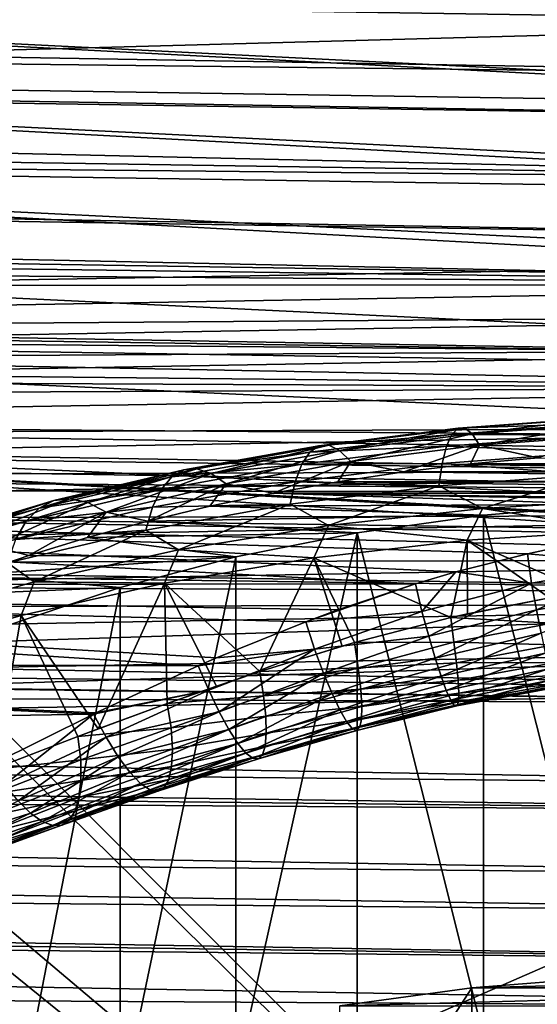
# Model space of a CAD drawing. Header units: metres. Extents: x -109 to 109, y -78 to 121.
# Tile 1025 of 1056: x 69.77 to 74.58, y -2.52 to 6.64. Entities that reach past the tile are written whole.
import ezdxf

# ---------------------------------------------------------------- set-up
doc = ezdxf.new("R2010")
doc.units = ezdxf.units.M
doc.layers.add('solid_508554_SW0001', color=7, linetype='CONTINUOUS')

msp = doc.modelspace()

# ---------------------------------------------------------------- linework, layer by layer
at = {"layer": 'solid_508554_SW0001'}
for points in [[(69.888519, 9.38658, -13.053546), (69.189857, 9.777485, -12.37648), (66.721992, 4.167117, -22.093922)], [(69.888519, 9.38658, -13.053546), (66.721992, 4.167117, -22.093922), (80.493736, 4.40758, -21.677427)], [(70.670319, 9.037246, -13.658611), (69.888519, 9.38658, -13.053546), (80.493736, 4.40758, -21.677427)], [(71.525436, 8.733872, -14.184069), (70.670319, 9.037246, -13.658611), (80.493736, 4.40758, -21.677427)], [(72.443108, 8.480276, -14.623311), (71.525436, 8.733872, -14.184069), (80.493736, 4.40758, -21.677427)], [(73.411812, 8.279646, -14.970813), (72.443108, 8.480276, -14.623311), (80.493736, 4.40758, -21.677427)], [(74.419365, 8.134506, -15.222201), (73.411812, 8.279646, -14.970813), (80.493736, 4.40758, -21.677427)], [(75.453094, 8.046684, -15.374314), (74.419365, 8.134506, -15.222201), (80.493736, 4.40758, -21.677427)], [(63.469975, 6.192746, -30.122536), (64.826683, 7.808982, -30.91048), (80.387276, 6.654893, -29.697725)], [(80.856529, 6.612673, 19.503023), (59.815197, 7.656569, 19.743179), (80.858788, 7.327746, 19.173641)], [(80.856529, 6.612673, 19.503023), (80.856415, 6.590979, 19.511511), (59.815197, 7.656569, 19.743179)], [(59.830196, 6.914931, 20.082365), (59.815197, 7.656569, 19.743179), (80.856415, 6.590979, 19.511511)], [(6.763608, 7.378486, 24.960306), (80.942551, 6.099385, 22.97781), (80.94873, 6.774532, 22.816147)], [(6.763608, 7.378486, 24.960306), (7.627764, 6.957722, 25.016071), (80.942551, 6.099385, 22.97781)], [(7.627764, 6.957722, 25.016071), (80.938202, 5.692484, 23.051933), (80.942551, 6.099385, 22.97781)], [(7.627764, 6.957722, 25.016071), (7.90768, 6.819988, 25.030664), (80.938202, 5.692484, 23.051933)], [(59.830196, 6.914931, 20.082365), (80.851486, 5.863823, 19.749088), (80.851059, 5.813291, 19.762346)], [(59.843586, 6.138158, 20.331779), (59.830196, 6.914931, 20.082365), (80.851059, 5.813291, 19.762346)], [(59.830196, 6.914931, 20.082365), (80.856415, 6.590979, 19.511511), (80.851486, 5.863823, 19.749088)], [(7.90768, 6.819988, 25.030664), (80.931564, 5.140692, 23.12529), (80.938202, 5.692484, 23.051933)], [(7.90768, 6.819988, 25.030664), (9.032763, 6.259046, 25.071741), (80.931564, 5.140692, 23.12529)], [(63.469975, 6.192746, -30.122536), (80.387276, 6.654893, -29.697725), (81.14859, -11.530108, -20.201883)], [(9.032763, 6.259046, 25.071741), (9.857052, 5.840906, 25.083393), (80.931564, 5.140692, 23.12529)], [(63.329746, 6.03775, -30.047371), (63.469975, 6.192746, -30.122536), (81.14859, -11.530108, -20.201883)], [(59.843586, 6.138158, 20.331779), (80.843727, 5.091514, 19.908218), (80.842781, 5.011524, 19.919506)], [(59.855221, 5.337377, 20.487808), (59.843586, 6.138158, 20.331779), (80.842781, 5.011524, 19.919506)], [(59.843586, 6.138158, 20.331779), (80.851059, 5.813291, 19.762346), (80.843727, 5.091514, 19.908218)], [(61.996216, 4.658984, -29.382126), (63.329746, 6.03775, -30.047371), (81.14859, -11.530108, -20.201883)], [(9.857052, 5.840906, 25.083393), (80.924133, 4.591235, 23.167868), (80.931564, 5.140692, 23.12529)], [(9.857052, 5.840906, 25.083393), (10.148746, 5.691421, 25.083662), (80.924133, 4.591235, 23.167868)], [(10.148746, 5.691421, 25.083662), (80.917915, 4.172284, 23.180151), (80.924133, 4.591235, 23.167868)], [(10.148746, 5.691421, 25.083662), (11.266255, 5.112192, 25.065367), (80.917915, 4.172284, 23.180151)], [(59.855221, 5.337377, 20.487808), (80.833351, 4.306269, 19.978212), (80.831711, 4.196939, 19.980818)], [(59.86491, 4.52383, 20.548288), (59.855221, 5.337377, 20.487808), (80.831711, 4.196939, 19.980818)], [(59.855221, 5.337377, 20.487808), (80.842781, 5.011524, 19.919506), (80.833351, 4.306269, 19.978212)], [(11.266255, 5.112192, 25.065367), (12.05984, 4.694033, 25.03307), (80.917915, 4.172284, 23.180151)], [(12.05984, 4.694033, 25.03307), (80.906685, 3.483892, 23.162571), (80.917915, 4.172284, 23.180151)], [(12.05984, 4.694033, 25.03307), (12.395479, 4.515645, 25.014395), (80.906685, 3.483892, 23.162571)], [(61.628754, 4.306551, -29.213125), (61.996216, 4.658984, -29.382126), (81.14859, -11.530108, -20.201883)], [(12.395479, 4.515645, 25.014395), (80.901741, 3.202991, 23.141869), (80.906685, 3.483892, 23.162571)], [(12.395479, 4.515645, 25.014395), (13.521557, 3.909743, 24.928942), (80.901741, 3.202991, 23.141869)], [(59.86491, 4.52383, 20.548288), (80.831711, 4.196939, 19.980818), (80.820488, 3.517903, 19.958172)], [(59.872551, 3.709154, 20.512436), (59.86491, 4.52383, 20.548288), (80.820488, 3.517903, 19.958172)], [(80.508095, 4.177429, -22.019361), (80.493736, 4.40758, -21.677427), (66.721992, 4.167117, -22.093922)], [(60.411095, 3.212779, -28.691673), (61.628754, 4.306551, -29.213125), (81.14859, -11.530108, -20.201883)], [(52.964733, 3.694259, -22.855228), (80.508095, 4.177429, -22.019361), (66.721992, 4.167117, -22.093922)], [(52.964733, 3.694259, -22.855228), (80.522324, 3.899541, -22.329386), (80.508095, 4.177429, -22.019361)], [(13.521557, 3.909743, 24.928942), (14.23641, 3.519704, 24.855671), (80.901741, 3.202991, 23.141869)], [(52.964733, 3.694259, -22.855228), (52.978943, 3.416286, -23.164627), (80.522324, 3.899541, -22.329386)], [(52.978943, 3.416286, -23.164627), (80.535995, 3.581352, -22.597916), (80.522324, 3.899541, -22.329386)], [(59.872551, 3.709154, 20.512436), (80.818001, 3.380686, 19.945433), (80.805305, 2.736398, 19.84819)], [(59.877983, 2.905218, 20.380991), (59.872551, 3.709154, 20.512436), (80.805305, 2.736398, 19.84819)], [(59.872551, 3.709154, 20.512436), (80.820488, 3.517903, 19.958172), (80.818001, 3.380686, 19.945433)], [(52.978943, 3.416286, -23.164627), (52.992603, 3.098136, -23.432571), (80.535995, 3.581352, -22.597916)], [(52.992603, 3.098136, -23.432571), (80.548859, 3.228998, -22.819775), (80.535995, 3.581352, -22.597916)], [(14.23641, 3.519704, 24.855671), (80.886078, 2.383846, 23.036097), (80.901741, 3.202991, 23.141869)], [(14.23641, 3.519704, 24.855671), (14.626831, 3.304792, 24.809086), (80.886078, 2.383846, 23.036097)], [(14.626831, 3.304792, 24.809086), (80.883171, 2.241869, 23.01078), (80.886078, 2.383846, 23.036097)], [(14.626831, 3.304792, 24.809086), (15.691284, 2.712717, 24.657368), (80.883171, 2.241869, 23.01078)], [(52.992603, 3.098136, -23.432571), (53.005444, 2.745932, -23.653902), (80.548859, 3.228998, -22.819775)], [(53.005444, 2.745932, -23.653902), (80.560661, 2.849273, -22.990683), (80.548859, 3.228998, -22.819775)], [(59.783779, 2.689857, -28.444147), (60.411095, 3.212779, -28.691673), (81.14859, -11.530108, -20.201883)], [(73.8452, 2.838516, 13.77251), (75.166176, 2.93649, 13.942206), (73.908005, 2.840128, 13.406959)], [(75.137634, 2.882375, 14.308039), (75.166176, 2.93649, 13.942206), (73.8452, 2.838516, 13.77251)], [(75.166176, 2.93649, 13.942206), (75.197731, 2.935784, 13.572639), (73.908005, 2.840128, 13.406959)], [(73.908005, 2.840128, 13.406959), (75.197731, 2.935784, 13.572639), (73.975441, 2.787106, 13.046103)], [(75.197731, 2.935784, 13.572639), (75.231613, 2.880274, 13.207474), (73.975441, 2.787106, 13.046103)], [(53.005444, 2.745932, -23.653902), (53.017223, 2.366451, -23.82436), (80.560661, 2.849273, -22.990683)], [(53.017223, 2.366451, -23.82436), (80.571167, 2.4495, -23.107344), (80.560661, 2.849273, -22.990683)], [(59.877983, 2.905218, 20.380991), (76.600037, 1.946324, 19.732742), (75.849457, 1.896227, 19.731831)], [(59.881187, 2.123087, 20.156063), (59.877983, 2.905218, 20.380991), (75.849457, 1.896227, 19.731831)], [(59.877983, 2.905218, 20.380991), (76.804085, 1.950346, 19.729652), (76.600037, 1.946324, 19.732742)], [(59.877983, 2.905218, 20.380991), (80.787994, 1.972385, 19.649618), (76.804085, 1.950346, 19.729652)], [(59.877983, 2.905218, 20.380991), (80.801842, 2.574359, 19.813816), (80.787994, 1.972385, 19.649618)], [(59.877983, 2.905218, 20.380991), (80.805305, 2.736398, 19.84819), (80.801842, 2.574359, 19.813816)], [(73.788391, 2.782304, 14.134711), (75.137634, 2.882375, 14.308039), (73.8452, 2.838516, 13.77251)], [(75.112747, 2.774631, 14.662083), (75.137634, 2.882375, 14.308039), (73.788391, 2.782304, 14.134711)], [(73.975441, 2.787106, 13.046103), (75.231613, 2.880274, 13.207474), (74.046021, 2.680617, 12.697886)], [(75.231613, 2.880274, 13.207474), (75.267075, 2.77118, 12.854745), (74.046021, 2.680617, 12.697886)], [(72.465263, 2.616591, 13.847687), (73.788391, 2.782304, 14.134711), (72.549782, 2.676274, 13.491499)], [(73.738846, 2.672732, 14.485589), (73.788391, 2.782304, 14.134711), (72.465263, 2.616591, 13.847687)], [(72.549782, 2.676274, 13.491499), (73.8452, 2.838516, 13.77251), (72.643242, 2.681724, 13.132595)], [(73.788391, 2.782304, 14.134711), (73.8452, 2.838516, 13.77251), (72.549782, 2.676274, 13.491499)], [(72.643242, 2.681724, 13.132595), (73.908005, 2.840128, 13.406959), (72.743584, 2.632824, 12.778877)], [(73.8452, 2.838516, 13.77251), (73.908005, 2.840128, 13.406959), (72.643242, 2.681724, 13.132595)], [(73.908005, 2.840128, 13.406959), (73.975441, 2.787106, 13.046103), (72.743584, 2.632824, 12.778877)], [(72.743584, 2.632824, 12.778877), (73.975441, 2.787106, 13.046103), (72.848595, 2.530648, 12.438131)], [(73.975441, 2.787106, 13.046103), (74.046021, 2.680617, 12.697886), (72.848595, 2.530648, 12.438131)], [(73.738846, 2.672732, 14.485589), (75.112747, 2.774631, 14.662083), (73.788391, 2.782304, 14.134711)], [(75.092049, 2.615629, 14.996547), (75.112747, 2.774631, 14.662083), (73.738846, 2.672732, 14.485589)], [(74.046021, 2.680617, 12.697886), (75.267075, 2.77118, 12.854745), (74.590149, 2.565332, 12.443286)], [(15.691284, 2.712717, 24.657368), (16.373482, 2.328319, 24.540005), (80.883171, 2.241869, 23.01078)], [(58.722435, 1.861496, -28.054703), (59.783779, 2.689857, -28.444147), (81.14859, -11.530108, -20.201883)], [(71.292412, 2.451327, 13.101879), (72.549782, 2.676274, 13.491499), (71.415619, 2.4621, 12.752193)], [(72.465263, 2.616591, 13.847687), (72.549782, 2.676274, 13.491499), (71.292412, 2.451327, 13.101879)], [(71.415619, 2.4621, 12.752193), (72.643242, 2.681724, 13.132595), (71.547905, 2.418913, 12.408373)], [(72.549782, 2.676274, 13.491499), (72.643242, 2.681724, 13.132595), (71.415619, 2.4621, 12.752193)], [(72.643242, 2.681724, 13.132595), (72.743584, 2.632824, 12.778877), (71.547905, 2.418913, 12.408373)], [(72.391541, 2.503991, 14.19332), (73.738846, 2.672732, 14.485589), (72.465263, 2.616591, 13.847687)], [(73.697647, 2.51221, 14.817419), (73.738846, 2.672732, 14.485589), (72.391541, 2.503991, 14.19332)], [(72.848595, 2.530648, 12.438131), (74.046021, 2.680617, 12.697886), (73.34037, 2.43252, 12.213248)], [(74.046021, 2.680617, 12.697886), (73.961777, 2.507105, 12.342434), (73.34037, 2.43252, 12.213248)], [(73.697647, 2.51221, 14.817419), (75.092049, 2.615629, 14.996547), (73.738846, 2.672732, 14.485589)], [(74.046021, 2.680617, 12.697886), (74.590149, 2.565332, 12.443286), (73.961777, 2.507105, 12.342434)], [(71.180992, 2.386831, 13.449731), (72.465263, 2.616591, 13.847687), (71.292412, 2.451327, 13.101879)], [(72.391541, 2.503991, 14.19332), (72.465263, 2.616591, 13.847687), (71.180992, 2.386831, 13.449731)], [(71.547905, 2.418913, 12.408373), (72.743584, 2.632824, 12.778877), (71.68634, 2.322717, 12.077984)], [(72.743584, 2.632824, 12.778877), (72.848595, 2.530648, 12.438131), (71.68634, 2.322717, 12.077984)], [(75.075996, 2.40887, 15.304068), (75.092049, 2.615629, 14.996547), (73.697647, 2.51221, 14.817419)], [(71.083801, 2.270033, 13.788093), (72.391541, 2.503991, 14.19332), (71.180992, 2.386831, 13.449731)], [(72.330246, 2.340951, 14.52079), (72.391541, 2.503991, 14.19332), (71.083801, 2.270033, 13.788093)], [(71.68634, 2.322717, 12.077984), (72.848595, 2.530648, 12.438131), (72.125267, 2.235143, 11.871381)], [(72.848595, 2.530648, 12.438131), (72.727646, 2.341783, 12.056087), (72.125267, 2.235143, 11.871381)], [(72.330246, 2.340951, 14.52079), (73.697647, 2.51221, 14.817419), (72.391541, 2.503991, 14.19332)], [(73.66571, 2.304272, 15.122898), (73.697647, 2.51221, 14.817419), (72.330246, 2.340951, 14.52079)], [(72.848595, 2.530648, 12.438131), (73.34037, 2.43252, 12.213248), (72.727646, 2.341783, 12.056087)], [(73.34037, 2.43252, 12.213248), (73.961777, 2.507105, 12.342434), (79.659119, 2.432588, 12.213367)], [(73.66571, 2.304272, 15.122898), (75.075996, 2.40887, 15.304068), (73.697647, 2.51221, 14.817419)], [(73.961777, 2.507105, 12.342434), (74.590149, 2.565332, 12.443286), (79.037712, 2.50716, 12.342528)], [(73.961777, 2.507105, 12.342434), (79.037712, 2.50716, 12.342528), (79.659119, 2.432588, 12.213367)], [(53.017223, 2.366451, -23.82436), (53.027718, 1.966998, -23.940666), (80.571167, 2.4495, -23.107344)], [(53.027718, 1.966998, -23.940666), (80.580185, 2.037385, -23.167511), (80.571167, 2.4495, -23.107344)], [(69.947945, 2.095237, 12.944675), (71.180992, 2.386831, 13.449731), (70.085197, 2.165841, 12.607404)], [(71.083801, 2.270033, 13.788093), (71.180992, 2.386831, 13.449731), (69.947945, 2.095237, 12.944675)], [(70.085197, 2.165841, 12.607404), (71.292412, 2.451327, 13.101879), (70.236969, 2.183368, 12.269417)], [(71.180992, 2.386831, 13.449731), (71.292412, 2.451327, 13.101879), (70.085197, 2.165841, 12.607404)], [(70.236969, 2.183368, 12.269417), (71.415619, 2.4621, 12.752193), (70.39991, 2.147433, 11.938156)], [(71.292412, 2.451327, 13.101879), (71.415619, 2.4621, 12.752193), (70.236969, 2.183368, 12.269417)], [(71.415619, 2.4621, 12.752193), (71.547905, 2.418913, 12.408373), (70.39991, 2.147433, 11.938156)], [(70.39991, 2.147433, 11.938156), (71.547905, 2.418913, 12.408373), (70.570442, 2.058827, 11.620913)], [(71.547905, 2.418913, 12.408373), (71.68634, 2.322717, 12.077984), (70.570442, 2.058827, 11.620913)], [(72.727646, 2.341783, 12.056087), (73.34037, 2.43252, 12.213248), (80.271851, 2.341864, 12.056228)], [(73.34037, 2.43252, 12.213248), (79.659119, 2.432588, 12.213367), (80.271851, 2.341864, 12.056228)], [(73.66571, 2.304272, 15.122898), (74.071785, 2.09277, 15.463328), (75.075996, 2.40887, 15.304068)], [(75.075996, 2.40887, 15.304068), (74.071785, 2.09277, 15.463328), (75.529671, 2.178059, 15.611053)], [(16.373482, 2.328319, 24.540005), (80.862396, 1.29792, 22.78813), (80.883171, 2.241869, 23.01078)], [(16.373482, 2.328319, 24.540005), (16.694025, 2.146391, 24.47912), (80.862396, 1.29792, 22.78813)], [(70.570442, 2.058827, 11.620913), (71.68634, 2.322717, 12.077984), (70.958092, 1.975363, 11.42143)], [(71.68634, 2.322717, 12.077984), (71.534882, 2.112891, 11.659636), (70.958092, 1.975363, 11.42143)], [(71.002991, 2.103502, 14.109516), (72.330246, 2.340951, 14.52079), (71.083801, 2.270033, 13.788093)], [(72.282715, 2.131061, 14.822887), (72.330246, 2.340951, 14.52079), (71.002991, 2.103502, 14.109516)], [(71.68634, 2.322717, 12.077984), (72.125267, 2.235143, 11.871381), (71.534882, 2.112891, 11.659636)], [(72.125267, 2.235143, 11.871381), (72.727646, 2.341783, 12.056087), (80.874245, 2.235237, 11.871544)], [(72.282715, 2.131061, 14.822887), (73.66571, 2.304272, 15.122898), (72.330246, 2.340951, 14.52079)], [(72.282715, 2.131061, 14.822887), (72.638306, 1.934922, 15.189927), (73.66571, 2.304272, 15.122898)], [(73.66571, 2.304272, 15.122898), (72.638306, 1.934922, 15.189927), (74.071785, 2.09277, 15.463328)], [(72.727646, 2.341783, 12.056087), (80.271851, 2.341864, 12.056228), (80.874245, 2.235237, 11.871544)], [(69.828224, 1.973111, 13.273809), (71.083801, 2.270033, 13.788093), (69.947945, 2.095237, 12.944675)], [(71.002991, 2.103502, 14.109516), (71.083801, 2.270033, 13.788093), (69.828224, 1.973111, 13.273809)], [(75.283638, 2.127923, 11.685671), (71.534882, 2.112891, 11.659636), (72.125267, 2.235143, 11.871381)], [(72.125267, 2.235143, 11.871381), (80.874245, 2.235237, 11.871544), (81.464638, 2.112999, 11.659822)], [(76.5, 2.160898, 11.742785), (72.125267, 2.235143, 11.871381), (81.464638, 2.112999, 11.659822)], [(76.5, 2.160898, 11.742785), (75.283638, 2.127923, 11.685671), (72.125267, 2.235143, 11.871381)], [(16.694025, 2.146391, 24.47912), (17.637363, 1.606435, 24.277493), (80.862396, 1.29792, 22.78813)], [(59.881187, 2.123087, 20.156063), (73.824585, 1.50257, 19.622419), (73.450264, 1.392132, 19.581913)], [(59.882088, 1.372926, 19.840734), (59.881187, 2.123087, 20.156063), (73.450264, 1.392132, 19.581913)], [(59.881187, 2.123087, 20.156063), (74.490189, 1.671132, 19.677448), (73.824585, 1.50257, 19.622419)], [(59.881187, 2.123087, 20.156063), (74.863983, 1.749413, 19.699667), (74.490189, 1.671132, 19.677448)], [(59.881187, 2.123087, 20.156063), (75.540657, 1.859798, 19.725658), (74.863983, 1.749413, 19.699667)], [(59.881187, 2.123087, 20.156063), (75.849457, 1.896227, 19.731831), (75.540657, 1.859798, 19.725658)], [(68.939758, 1.822566, 12.012834), (70.085197, 2.165841, 12.607404), (69.118629, 1.848215, 11.688914)], [(69.947945, 2.095237, 12.944675), (70.085197, 2.165841, 12.607404), (68.939758, 1.822566, 12.012834)], [(69.118629, 1.848215, 11.688914), (70.236969, 2.183368, 12.269417), (69.310669, 1.820999, 11.372757)], [(70.085197, 2.165841, 12.607404), (70.236969, 2.183368, 12.269417), (69.118629, 1.848215, 11.688914)], [(70.236969, 2.183368, 12.269417), (70.39991, 2.147433, 11.938156), (69.310669, 1.820999, 11.372757)], [(69.310669, 1.820999, 11.372757), (70.39991, 2.147433, 11.938156), (69.51165, 1.741519, 11.07132)], [(70.39991, 2.147433, 11.938156), (70.570442, 2.058827, 11.620913), (69.51165, 1.741519, 11.07132)], [(70.940338, 1.890905, 14.406926), (71.243645, 1.706099, 14.793594), (72.282715, 2.131061, 14.822887)], [(70.940338, 1.890905, 14.406926), (72.282715, 2.131061, 14.822887), (71.002991, 2.103502, 14.109516)], [(74.081543, 2.029385, 11.514997), (70.958092, 1.975363, 11.42143), (71.534882, 2.112891, 11.659636)], [(72.282715, 2.131061, 14.822887), (71.243645, 1.706099, 14.793594), (72.638306, 1.934922, 15.189927)], [(75.283638, 2.127923, 11.685671), (74.081543, 2.029385, 11.514997), (71.534882, 2.112891, 11.659636)], [(75.529671, 2.178059, 15.611053), (74.071785, 2.09277, 15.463328), (75.382614, 1.888097, 15.834501)], [(75.2836, -2.721822, 14.485667), (74.081543, 2.029385, 11.514997), (75.283638, 2.127923, 11.685671)], [(53.027718, 1.966998, -23.940666), (53.036716, 1.555258, -24.00058), (80.580185, 2.037385, -23.167511)], [(53.036716, 1.555258, -24.00058), (80.587532, 1.620877, -23.170023), (80.580185, 2.037385, -23.167511)], [(68.777992, 1.744617, 12.337384), (69.947945, 2.095237, 12.944675), (68.939758, 1.822566, 12.012834)], [(69.828224, 1.973111, 13.273809), (69.947945, 2.095237, 12.944675), (68.777992, 1.744617, 12.337384)], [(69.51165, 1.741519, 11.07132), (70.570442, 2.058827, 11.620913), (69.851585, 1.656017, 10.868305)], [(69.728683, 1.80215, 13.58756), (71.002991, 2.103502, 14.109516), (69.828224, 1.973111, 13.273809)], [(70.940338, 1.890905, 14.406926), (71.002991, 2.103502, 14.109516), (69.728683, 1.80215, 13.58756)], [(70.570442, 2.058827, 11.620913), (70.396484, 1.822933, 11.157413), (69.851585, 1.656017, 10.868305)], [(70.570442, 2.058827, 11.620913), (70.958092, 1.975363, 11.42143), (70.396484, 1.822933, 11.157413)], [(74.081543, 2.029385, 11.514997), (72.907806, 1.866439, 11.232767), (70.958092, 1.975363, 11.42143)], [(74.071785, 2.09277, 15.463328), (72.638306, 1.934922, 15.189927), (73.930031, 1.796162, 15.675265)], [(74.08149, -2.820364, 14.314987), (72.907806, 1.866439, 11.232767), (74.081543, 2.029385, 11.514997)], [(74.071785, 2.09277, 15.463328), (73.930031, 1.796162, 15.675265), (75.382614, 1.888097, 15.834501)], [(75.2836, -2.721822, 14.485667), (74.08149, -2.820364, 14.314987), (74.081543, 2.029385, 11.514997)], [(68.636902, 1.616084, 12.655421), (69.828224, 1.973111, 13.273809), (68.777992, 1.744617, 12.337384)], [(69.728683, 1.80215, 13.58756), (69.828224, 1.973111, 13.273809), (68.636902, 1.616084, 12.655421)], [(72.907806, 1.866439, 11.232767), (70.396484, 1.822933, 11.157413), (70.958092, 1.975363, 11.42143)], [(72.638306, 1.934922, 15.189927), (71.243645, 1.706099, 14.793594), (72.502518, 1.63237, 15.39157)], [(72.638306, 1.934922, 15.189927), (72.502518, 1.63237, 15.39157), (73.930031, 1.796162, 15.675265)], [(57.815121, 1.205033, -27.748676), (58.722435, 1.861496, -28.054703), (81.14859, -11.530108, -20.201883)], [(69.651497, 1.586118, 13.87902), (69.901817, 1.408603, 14.278316), (70.940338, 1.890905, 14.406926)], [(69.651497, 1.586118, 13.87902), (70.940338, 1.890905, 14.406926), (69.728683, 1.80215, 13.58756)], [(70.940338, 1.890905, 14.406926), (69.901817, 1.408603, 14.278316), (71.243645, 1.706099, 14.793594)], [(72.907806, 1.866439, 11.232767), (71.776192, 1.640997, 10.84229), (70.396484, 1.822933, 11.157413)], [(71.776176, -3.208749, 13.642284), (71.776192, 1.640997, 10.84229), (72.907806, 1.866439, 11.232767)], [(72.907768, -2.98331, 14.032755), (71.776176, -3.208749, 13.642284), (72.907806, 1.866439, 11.232767)], [(74.08149, -2.820364, 14.314987), (72.907768, -2.98331, 14.032755), (72.907806, 1.866439, 11.232767)], [(75.036652, 1.314492, 16.199425), (75.382614, 1.888097, 15.834501), (73.930031, 1.796162, 15.675265)], [(71.776192, 1.640997, 10.84229), (69.851585, 1.656017, 10.868305), (70.396484, 1.822933, 11.157413)], [(73.777916, 1.076541, 16.146896), (73.930031, 1.796162, 15.675265), (72.502518, 1.63237, 15.39157)], [(73.777916, 1.076541, 16.146896), (73.933746, 1.111962, 16.156525), (73.930031, 1.796162, 15.675265)], [(74.697403, 1.261589, 16.190567), (75.036652, 1.314492, 16.199425), (73.930031, 1.796162, 15.675265)], [(73.933746, 1.111962, 16.156525), (74.697403, 1.261589, 16.190567), (73.930031, 1.796162, 15.675265)], [(75.561905, 1.575805, 19.598679), (74.490189, 1.671132, 19.677448), (74.863983, 1.749413, 19.699667)], [(69.51165, 1.741519, 11.07132), (69.851585, 1.656017, 10.868305), (69.324883, 1.475066, 10.55489)], [(71.776192, 1.640997, 10.84229), (69.324883, 1.475066, 10.55489), (69.851585, 1.656017, 10.868305)], [(71.243645, 1.706099, 14.793594), (69.901817, 1.408603, 14.278316), (71.114883, 1.398402, 14.986324)], [(71.243645, 1.706099, 14.793594), (71.114883, 1.398402, 14.986324), (72.502518, 1.63237, 15.39157)], [(74.528824, 1.397226, 19.544167), (73.824585, 1.50257, 19.622419), (74.490189, 1.671132, 19.677448)], [(75.561905, 1.575805, 19.598679), (74.528824, 1.397226, 19.544167), (74.490189, 1.671132, 19.677448)], [(17.637363, 1.606435, 24.277493), (80.8396, 0.379728, 22.47596), (80.862396, 1.29792, 22.78813)], [(17.637363, 1.606435, 24.277493), (18.468493, 1.125068, 24.070175), (80.8396, 0.379728, 22.47596)], [(53.036716, 1.555258, -24.00058), (53.044052, 1.139156, -24.002949), (80.587532, 1.620877, -23.170023)], [(53.044052, 1.139156, -24.002949), (80.593071, 1.208006, -23.11483), (80.587532, 1.620877, -23.170023)], [(69.651497, 1.586118, 13.87902), (68.626312, 1.045423, 13.64927), (69.901817, 1.408603, 14.278316)], [(71.776192, 1.640997, 10.84229), (70.699959, 1.355702, 10.348145), (69.324883, 1.475066, 10.55489)], [(70.699982, -3.494034, 13.148155), (70.699959, 1.355702, 10.348145), (71.776192, 1.640997, 10.84229)], [(71.776176, -3.208749, 13.642284), (70.699982, -3.494034, 13.148155), (71.776192, 1.640997, 10.84229)], [(72.001938, 0.573196, 15.955802), (72.502518, 1.63237, 15.39157), (71.114883, 1.398402, 14.986324)], [(72.001938, 0.573196, 15.955802), (72.767586, 0.810688, 16.058512), (72.502518, 1.63237, 15.39157)], [(72.880531, 0.843322, 16.070829), (73.777916, 1.076541, 16.146896), (72.502518, 1.63237, 15.39157)], [(72.767586, 0.810688, 16.058512), (72.880531, 0.843322, 16.070829), (72.502518, 1.63237, 15.39157)], [(75.561905, 1.575805, 19.598679), (74.574776, 1.148979, 19.370827), (74.528824, 1.397226, 19.544167)], [(75.561905, 1.575805, 19.598679), (75.586906, 1.31577, 19.428946), (74.574776, 1.148979, 19.370827)], [(70.699959, 1.355702, 10.348145), (68.817818, 1.280577, 10.218024), (69.324883, 1.475066, 10.55489)], [(73.508224, 1.134088, 19.440863), (73.450264, 1.392132, 19.581913), (73.824585, 1.50257, 19.622419)], [(74.528824, 1.397226, 19.544167), (73.508224, 1.134088, 19.440863), (73.824585, 1.50257, 19.622419)], [(59.882088, 1.372926, 19.840734), (73.450264, 1.392132, 19.581913), (72.726181, 1.149043, 19.481665)], [(69.901817, 1.408603, 14.278316), (68.626312, 1.045423, 13.64927), (69.781197, 1.096688, 14.463741)], [(69.901817, 1.408603, 14.278316), (69.781197, 1.096688, 14.463741), (71.114883, 1.398402, 14.986324)], [(70.498154, 0.041024, 15.63667), (71.114883, 1.398402, 14.986324), (69.781197, 1.096688, 14.463741)], [(70.498154, 0.041024, 15.63667), (71.138115, 0.276039, 15.79404), (71.114883, 1.398402, 14.986324)], [(71.596992, 0.437396, 15.886508), (72.001938, 0.573196, 15.955802), (71.114883, 1.398402, 14.986324)], [(71.138115, 0.276039, 15.79404), (71.596992, 0.437396, 15.886508), (71.114883, 1.398402, 14.986324)], [(73.450264, 1.392132, 19.581913), (72.428024, 1.038446, 19.43119), (72.726181, 1.149043, 19.481665)], [(73.508224, 1.134088, 19.440863), (72.428024, 1.038446, 19.43119), (73.450264, 1.392132, 19.581913)], [(74.528824, 1.397226, 19.544167), (73.571953, 0.902412, 19.263229), (73.508224, 1.134088, 19.440863)], [(74.528824, 1.397226, 19.544167), (74.574776, 1.148979, 19.370827), (73.571953, 0.902412, 19.263229)], [(59.880718, 0.664805, 19.439196), (59.882088, 1.372926, 19.840734), (71.42614, 0.627362, 19.216875)], [(59.882088, 1.372926, 19.840734), (71.596687, 0.7013, 19.258583), (71.42614, 0.627362, 19.216875)], [(59.882088, 1.372926, 19.840734), (72.428024, 1.038446, 19.43119), (71.596687, 0.7013, 19.258583)], [(59.882088, 1.372926, 19.840734), (72.726181, 1.149043, 19.481665), (72.428024, 1.038446, 19.43119)], [(70.699959, 1.355702, 10.348145), (69.691734, 1.0139, 9.756125), (68.817818, 1.280577, 10.218024)], [(69.69178, -3.835825, 12.556156), (69.691734, 1.0139, 9.756125), (70.699959, 1.355702, 10.348145)], [(70.699982, -3.494034, 13.148155), (69.69178, -3.835825, 12.556156), (70.699959, 1.355702, 10.348145)], [(75.586906, 1.31577, 19.428946), (74.617615, 0.930049, 19.161018), (74.574776, 1.148979, 19.370827)], [(53.044052, 1.139156, -24.002949), (53.049583, 0.7267, -23.947729), (80.593071, 1.208006, -23.11483)], [(53.049583, 0.7267, -23.947729), (53.053204, 0.325826, -23.835981), (80.593071, 1.208006, -23.11483)], [(53.053204, 0.325826, -23.835981), (80.596695, 0.806733, -23.002998), (80.593071, 1.208006, -23.11483)], [(56.940334, 0.613612, -27.475229), (57.815121, 1.205033, -27.748676), (81.14859, -11.530108, -20.201883)], [(73.777916, 1.076541, 16.146896), (74.697403, 1.261589, 16.190567), (73.933746, 1.111962, 16.156525)], [(74.715431, 1.023167, 16.390167), (74.697403, 1.261589, 16.190567), (73.777916, 1.076541, 16.146896)], [(18.468493, 1.125068, 24.070175), (80.836388, 0.258492, 22.427221), (80.8396, 0.379728, 22.47596)], [(18.468493, 1.125068, 24.070175), (18.525846, 1.091662, 24.054783), (80.836388, 0.258492, 22.427221)], [(73.508224, 1.134088, 19.440863), (72.510025, 0.784041, 19.26989), (72.428024, 1.038446, 19.43119)], [(73.508224, 1.134088, 19.440863), (73.571953, 0.902412, 19.263229), (72.510025, 0.784041, 19.26989)], [(74.574776, 1.148979, 19.370827), (73.631973, 0.699823, 19.051941), (73.571953, 0.902412, 19.263229)], [(74.574776, 1.148979, 19.370827), (74.617615, 0.930049, 19.161018), (73.631973, 0.699823, 19.051941)], [(18.525846, 1.091662, 24.054783), (19.365168, 0.600049, 23.812435), (80.836388, 0.258492, 22.427221)], [(69.533226, -0.326804, 15.325586), (69.781197, 1.096688, 14.463741), (68.514046, 0.730119, 13.828824)], [(68.626312, 1.045423, 13.64927), (68.514046, 0.730119, 13.828824), (69.781197, 1.096688, 14.463741)], [(69.533226, -0.326804, 15.325586), (70.307335, -0.030751, 15.582643), (69.781197, 1.096688, 14.463741)], [(70.307335, -0.030751, 15.582643), (70.498154, 0.041024, 15.63667), (69.781197, 1.096688, 14.463741)], [(72.510025, 0.784041, 19.26989), (71.596687, 0.7013, 19.258583), (72.428024, 1.038446, 19.43119)], [(73.807388, 0.848656, 16.341917), (73.777916, 1.076541, 16.146896), (72.880531, 0.843322, 16.070829)], [(74.715431, 1.023167, 16.390167), (73.777916, 1.076541, 16.146896), (73.807388, 0.848656, 16.341917)], [(74.73748, 0.822825, 16.620747), (74.715431, 1.023167, 16.390167), (73.807388, 0.848656, 16.341917)], [(74.617615, 0.930049, 19.161018), (73.686935, 0.530843, 18.811708), (73.631973, 0.699823, 19.051941)], [(74.617615, 0.930049, 19.161018), (74.656326, 0.745566, 18.919661), (73.686935, 0.530843, 18.811708)], [(72.001938, 0.573196, 15.955802), (72.880531, 0.843322, 16.070829), (72.767586, 0.810688, 16.058512)], [(72.915131, 0.609833, 16.276827), (72.880531, 0.843322, 16.070829), (72.001938, 0.573196, 15.955802)], [(73.571953, 0.902412, 19.263229), (72.593735, 0.559891, 19.070299), (72.510025, 0.784041, 19.26989)], [(73.571953, 0.902412, 19.263229), (73.631973, 0.699823, 19.051941), (72.593735, 0.559891, 19.070299)], [(73.807388, 0.848656, 16.341917), (72.880531, 0.843322, 16.070829), (72.915131, 0.609833, 16.276827)], [(73.832207, 0.654103, 16.567331), (73.807388, 0.848656, 16.341917), (72.915131, 0.609833, 16.276827)], [(74.73748, 0.822825, 16.620747), (73.807388, 0.848656, 16.341917), (73.832207, 0.654103, 16.567331)], [(53.053204, 0.325826, -23.835981), (53.05484, -0.055749, -23.669857), (80.596695, 0.806733, -23.002998)], [(80.596695, 0.806733, -23.002998), (53.05484, -0.055749, -23.669857), (80.598335, 0.425171, -22.83688)], [(72.510025, 0.784041, 19.26989), (71.42614, 0.627362, 19.216875), (71.596687, 0.7013, 19.258583)], [(72.510025, 0.784041, 19.26989), (71.525101, 0.399725, 19.049145), (71.42614, 0.627362, 19.216875)], [(72.510025, 0.784041, 19.26989), (71.621056, 0.200594, 18.846867), (71.525101, 0.399725, 19.049145)], [(72.510025, 0.784041, 19.26989), (72.593735, 0.559891, 19.070299), (71.621056, 0.200594, 18.846867)], [(74.656326, 0.745566, 18.919661), (73.735619, 0.399244, 18.547897), (73.686935, 0.530843, 18.811708)], [(74.656326, 0.745566, 18.919661), (74.690018, 0.599858, 18.652412), (73.735619, 0.399244, 18.547897)], [(74.752609, 0.659445, 16.879337), (74.73748, 0.822825, 16.620747), (73.832207, 0.654103, 16.567331)], [(59.877041, 0.008589, 18.956898), (59.880718, 0.664805, 19.439196), (70.452072, 0.17869, 18.932074)], [(59.880718, 0.664805, 19.439196), (70.476204, 0.190295, 18.940163), (70.452072, 0.17869, 18.932074)], [(59.880718, 0.664805, 19.439196), (71.42614, 0.627362, 19.216875), (70.476204, 0.190295, 18.940163)], [(73.631973, 0.699823, 19.051941), (72.672501, 0.369709, 18.83639), (72.593735, 0.559891, 19.070299)], [(73.631973, 0.699823, 19.051941), (73.686935, 0.530843, 18.811708), (72.672501, 0.369709, 18.83639)], [(73.832207, 0.654103, 16.567331), (72.915131, 0.609833, 16.276827), (72.939507, 0.411199, 16.515633)], [(73.847504, 0.49418, 16.819258), (73.832207, 0.654103, 16.567331), (72.939507, 0.411199, 16.515633)], [(74.752609, 0.659445, 16.879337), (73.832207, 0.654103, 16.567331), (73.847504, 0.49418, 16.819258)], [(74.760445, 0.536859, 17.159878), (74.752609, 0.659445, 16.879337), (73.847504, 0.49418, 16.819258)], [(19.365168, 0.600049, 23.812435), (80.814987, -0.504348, 22.077095), (80.836388, 0.258492, 22.427221)], [(19.365168, 0.600049, 23.812435), (20.160786, 0.129449, 23.551237), (80.814987, -0.504348, 22.077095)], [(55.729958, -0.142934, -27.129026), (56.940334, 0.613612, -27.475229), (81.14859, -11.530108, -20.201883)], [(71.525101, 0.399725, 19.049145), (70.476204, 0.190295, 18.940163), (71.42614, 0.627362, 19.216875)], [(71.138115, 0.276039, 15.79404), (72.001938, 0.573196, 15.955802), (71.596992, 0.437396, 15.886508)], [(72.036316, 0.349272, 16.156887), (72.001938, 0.573196, 15.955802), (71.138115, 0.276039, 15.79404)], [(72.593735, 0.559891, 19.070299), (71.711975, 0.034518, 18.614637), (71.621056, 0.200594, 18.846867)], [(72.593735, 0.559891, 19.070299), (72.672501, 0.369709, 18.83639), (71.711975, 0.034518, 18.614637)], [(72.915131, 0.609833, 16.276827), (72.001938, 0.573196, 15.955802), (72.036316, 0.349272, 16.156887)], [(72.939507, 0.411199, 16.515633), (72.915131, 0.609833, 16.276827), (72.036316, 0.349272, 16.156887)], [(74.690018, 0.599858, 18.652412), (73.776932, 0.307962, 18.266396), (73.735619, 0.399244, 18.547897)], [(74.690018, 0.599858, 18.652412), (74.71788, 0.496341, 18.365541), (73.776932, 0.307962, 18.266396)], [(73.686935, 0.530843, 18.811708), (72.7444, 0.21811, 18.573837), (72.672501, 0.369709, 18.83639)], [(73.686935, 0.530843, 18.811708), (73.735619, 0.399244, 18.547897), (72.7444, 0.21811, 18.573837)], [(73.847504, 0.49418, 16.819258), (72.939507, 0.411199, 16.515633), (72.950539, 0.250142, 16.782118)], [(73.852943, 0.372455, 17.092077), (73.847504, 0.49418, 16.819258), (72.950539, 0.250142, 16.782118)], [(74.71788, 0.496341, 18.365541), (73.809952, 0.259035, 17.973486), (73.776932, 0.307962, 18.266396)], [(74.71788, 0.496341, 18.365541), (74.739281, 0.437441, 18.065771), (73.809952, 0.259035, 17.973486)], [(74.760445, 0.536859, 17.159878), (73.847504, 0.49418, 16.819258), (73.852943, 0.372455, 17.092077)], [(74.760811, 0.457941, 17.455788), (74.760445, 0.536859, 17.159878), (73.852943, 0.372455, 17.092077)], [(80.598335, 0.425171, -22.83688), (53.05484, -0.055749, -23.669857), (62.333652, -7.556811, -19.40036)], [(80.758621, -3.403568, -20.837589), (80.598335, 0.425171, -22.83688), (62.333652, -7.556811, -19.40036)], [(71.525101, 0.399725, 19.049145), (70.452072, 0.17869, 18.932074), (70.476204, 0.190295, 18.940163)], [(71.525101, 0.399725, 19.049145), (70.569916, -0.037153, 18.742582), (70.452072, 0.17869, 18.932074)], [(71.525101, 0.399725, 19.049145), (71.621056, 0.200594, 18.846867), (70.569916, -0.037153, 18.742582)], [(72.672501, 0.369709, 18.83639), (71.795807, -0.094778, 18.35767), (71.711975, 0.034518, 18.614637)], [(72.672501, 0.369709, 18.83639), (72.7444, 0.21811, 18.573837), (71.795807, -0.094778, 18.35767)], [(72.939507, 0.411199, 16.515633), (72.036316, 0.349272, 16.156887), (72.055946, 0.157674, 16.386414)], [(72.950539, 0.250142, 16.782118), (72.939507, 0.411199, 16.515633), (72.055946, 0.157674, 16.386414)], [(73.735619, 0.399244, 18.547897), (72.807693, 0.108774, 18.289019), (72.7444, 0.21811, 18.573837)], [(73.735619, 0.399244, 18.547897), (73.776932, 0.307962, 18.266396), (72.807693, 0.108774, 18.289019)], [(73.852943, 0.372455, 17.092077), (72.950539, 0.250142, 16.782118), (72.947968, 0.13057, 17.06982)], [(73.848389, 0.291645, 17.3797), (73.852943, 0.372455, 17.092077), (72.947968, 0.13057, 17.06982)], [(74.739281, 0.437441, 18.065771), (73.833954, 0.253555, 17.675705), (73.809952, 0.259035, 17.973486)], [(74.739281, 0.437441, 18.065771), (74.7537, 0.424541, 17.76013), (73.833954, 0.253555, 17.675705)], [(74.7537, 0.424541, 17.76013), (73.848389, 0.291645, 17.3797), (73.833954, 0.253555, 17.675705)], [(74.760811, 0.457941, 17.455788), (73.852943, 0.372455, 17.092077), (73.848389, 0.291645, 17.3797)], [(74.7537, 0.424541, 17.76013), (74.760811, 0.457941, 17.455788), (73.848389, 0.291645, 17.3797)], [(70.307335, -0.030751, 15.582643), (71.138115, 0.276039, 15.79404), (70.498154, 0.041024, 15.63667)], [(71.176506, 0.048792, 16.005569), (71.138115, 0.276039, 15.79404), (70.307335, -0.030751, 15.582643)], [(72.036316, 0.349272, 16.156887), (71.138115, 0.276039, 15.79404), (71.176506, 0.048792, 16.005569)], [(72.055946, 0.157674, 16.386414), (72.036316, 0.349272, 16.156887), (71.176506, 0.048792, 16.005569)], [(73.776932, 0.307962, 18.266396), (72.860847, 0.044353, 17.988842), (72.807693, 0.108774, 18.289019)], [(73.776932, 0.307962, 18.266396), (73.809952, 0.259035, 17.973486), (72.860847, 0.044353, 17.988842)], [(73.848389, 0.291645, 17.3797), (72.947968, 0.13057, 17.06982), (72.931839, 0.055385, 17.371754)], [(73.833954, 0.253555, 17.675705), (73.848389, 0.291645, 17.3797), (72.931839, 0.055385, 17.371754)], [(71.621056, 0.200594, 18.846867), (70.683807, -0.219567, 18.518587), (70.569916, -0.037153, 18.742582)], [(71.621056, 0.200594, 18.846867), (71.711975, 0.034518, 18.614637), (70.683807, -0.219567, 18.518587)], [(72.7444, 0.21811, 18.573837), (71.870682, -0.184389, 18.081732), (71.795807, -0.094778, 18.35767)], [(72.7444, 0.21811, 18.573837), (72.807693, 0.108774, 18.289019), (71.870682, -0.184389, 18.081732)], [(72.950539, 0.250142, 16.782118), (72.055946, 0.157674, 16.386414), (72.060783, 0.000093, 16.641212)], [(72.947968, 0.13057, 17.06982), (72.950539, 0.250142, 16.782118), (72.060783, 0.000093, 16.641212)], [(73.809952, 0.259035, 17.973486), (72.902565, 0.026412, 17.680593), (72.860847, 0.044353, 17.988842)], [(73.809952, 0.259035, 17.973486), (73.833954, 0.253555, 17.675705), (72.902565, 0.026412, 17.680593)], [(73.833954, 0.253555, 17.675705), (72.931839, 0.055385, 17.371754), (72.902565, 0.026412, 17.680593)], [(20.160786, 0.129449, 23.551237), (80.807899, -0.741484, 21.95208), (80.814987, -0.504348, 22.077095)], [(20.160786, 0.129449, 23.551237), (20.537638, -0.094845, 23.415989), (80.807899, -0.741484, 21.95208)], [(59.877041, 0.008589, 18.956898), (70.452072, 0.17869, 18.932074), (69.502106, -0.293683, 18.566559)], [(69.629707, -0.477425, 18.374125), (69.502106, -0.293683, 18.566559), (70.452072, 0.17869, 18.932074)], [(70.569916, -0.037153, 18.742582), (69.629707, -0.477425, 18.374125), (70.452072, 0.17869, 18.932074)], [(72.055946, 0.157674, 16.386414), (71.176506, 0.048792, 16.005569), (71.187614, -0.148185, 16.245342)], [(72.060783, 0.000093, 16.641212), (72.055946, 0.157674, 16.386414), (71.187614, -0.148185, 16.245342)], [(72.807693, 0.108774, 18.289019), (71.934914, -0.232306, 17.793016), (71.870682, -0.184389, 18.081732)], [(72.807693, 0.108774, 18.289019), (72.860847, 0.044353, 17.988842), (71.934914, -0.232306, 17.793016)], [(72.947968, 0.13057, 17.06982), (72.060783, 0.000093, 16.641212), (72.050705, -0.119934, 16.915567)], [(72.931839, 0.055385, 17.371754), (72.947968, 0.13057, 17.06982), (72.050705, -0.119934, 16.915567)], [(71.176506, 0.048792, 16.005569), (70.307335, -0.030751, 15.582643), (70.334389, -0.248003, 15.782408)], [(71.187614, -0.148185, 16.245342), (71.176506, 0.048792, 16.005569), (70.334389, -0.248003, 15.782408)], [(71.711975, 0.034518, 18.614637), (70.791519, -0.363929, 18.26565), (70.683807, -0.219567, 18.518587)], [(71.711975, 0.034518, 18.614637), (71.795807, -0.094778, 18.35767), (70.791519, -0.363929, 18.26565)], [(72.060783, 0.000093, 16.641212), (71.187614, -0.148185, 16.245342), (71.180397, -0.30883, 16.510967)], [(72.050705, -0.119934, 16.915567), (72.060783, 0.000093, 16.641212), (71.180397, -0.30883, 16.510967)], [(72.860847, 0.044353, 17.988842), (71.987053, -0.237452, 17.498005), (71.934914, -0.232306, 17.793016)], [(72.860847, 0.044353, 17.988842), (72.902565, 0.026412, 17.680593), (71.987053, -0.237452, 17.498005)], [(72.902565, 0.026412, 17.680593), (72.02594, -0.199712, 17.203316), (71.987053, -0.237452, 17.498005)], [(72.931839, 0.055385, 17.371754), (72.050705, -0.119934, 16.915567), (72.02594, -0.199712, 17.203316)], [(72.902565, 0.026412, 17.680593), (72.931839, 0.055385, 17.371754), (72.02594, -0.199712, 17.203316)], [(69.506874, -0.336942, 15.315667), (70.307335, -0.030751, 15.582643), (69.533226, -0.326804, 15.325586)], [(70.334389, -0.248003, 15.782408), (70.307335, -0.030751, 15.582643), (69.506874, -0.336942, 15.315667)], [(70.569916, -0.037153, 18.742582), (69.751938, -0.629445, 18.152132), (69.629707, -0.477425, 18.374125)], [(70.569916, -0.037153, 18.742582), (70.683807, -0.219567, 18.518587), (69.751938, -0.629445, 18.152132)], [(20.537638, -0.094845, 23.415989), (20.913836, -0.319681, 23.273031), (80.807899, -0.741484, 21.95208)], [(55.071178, -0.526591, -26.955231), (55.729958, -0.142934, -27.129026), (81.14859, -11.530108, -20.201883)], [(71.187614, -0.148185, 16.245342), (70.334389, -0.248003, 15.782408), (70.335083, -0.439591, 16.007406)], [(71.180397, -0.30883, 16.510967), (71.187614, -0.148185, 16.245342), (70.335083, -0.439591, 16.007406)], [(71.795807, -0.094778, 18.35767), (70.890442, -0.466758, 17.989864), (70.791519, -0.363929, 18.26565)], [(71.795807, -0.094778, 18.35767), (71.870682, -0.184389, 18.081732), (70.890442, -0.466758, 17.989864)], [(72.050705, -0.119934, 16.915567), (71.180397, -0.30883, 16.510967), (71.155029, -0.429271, 16.796038)], [(72.02594, -0.199712, 17.203316), (72.050705, -0.119934, 16.915567), (71.155029, -0.429271, 16.796038)], [(70.334389, -0.248003, 15.782408), (69.506874, -0.336942, 15.315667), (69.515083, -0.565667, 15.517553)], [(70.335083, -0.439591, 16.007406), (70.334389, -0.248003, 15.782408), (69.515083, -0.565667, 15.517553)], [(70.683807, -0.219567, 18.518587), (69.868332, -0.745267, 17.906427), (69.751938, -0.629445, 18.152132)], [(70.683807, -0.219567, 18.518587), (70.791519, -0.363929, 18.26565), (69.868332, -0.745267, 17.906427)], [(71.870682, -0.184389, 18.081732), (70.97821, -0.525576, 17.69788), (70.890442, -0.466758, 17.989864)], [(71.870682, -0.184389, 18.081732), (71.934914, -0.232306, 17.793016), (70.97821, -0.525576, 17.69788)], [(71.934914, -0.232306, 17.793016), (71.052704, -0.538966, 17.396734), (70.97821, -0.525576, 17.69788)], [(71.934914, -0.232306, 17.793016), (71.987053, -0.237452, 17.498005), (71.052704, -0.538966, 17.396734)], [(71.987053, -0.237452, 17.498005), (71.112114, -0.506604, 17.093685), (71.052704, -0.538966, 17.396734)], [(72.02594, -0.199712, 17.203316), (71.155029, -0.429271, 16.796038), (71.112114, -0.506604, 17.093685)], [(71.987053, -0.237452, 17.498005), (72.02594, -0.199712, 17.203316), (71.112114, -0.506604, 17.093685)], [(20.913836, -0.319681, 23.273031), (80.788795, -1.346013, 21.595257), (80.807899, -0.741484, 21.95208)], [(20.913836, -0.319681, 23.273031), (21.624548, -0.746503, 22.98), (80.788795, -1.346013, 21.595257)], [(70.791519, -0.363929, 18.26565), (69.976334, -0.822362, 17.642376), (69.868332, -0.745267, 17.906427)], [(70.791519, -0.363929, 18.26565), (70.890442, -0.466758, 17.989864), (69.976334, -0.822362, 17.642376)], [(71.180397, -0.30883, 16.510967), (70.335083, -0.439591, 16.007406), (70.3172, -0.599127, 16.25552)], [(71.155029, -0.429271, 16.796038), (71.180397, -0.30883, 16.510967), (70.3172, -0.599127, 16.25552)], [(70.335083, -0.439591, 16.007406), (69.515083, -0.565667, 15.517553), (69.499931, -0.765504, 15.747638)], [(70.3172, -0.599127, 16.25552), (70.335083, -0.439591, 16.007406), (69.499931, -0.765504, 15.747638)], [(71.155029, -0.429271, 16.796038), (70.3172, -0.599127, 16.25552), (70.281143, -0.723126, 16.52133)], [(71.112114, -0.506604, 17.093685), (71.155029, -0.429271, 16.796038), (70.281143, -0.723126, 16.52133)], [(53.52663, -1.3544, -26.585077), (55.071178, -0.526591, -26.955231), (81.14859, -11.530108, -20.201883)], [(70.890442, -0.466758, 17.989864), (70.073593, -0.859047, 17.365744), (69.976334, -0.822362, 17.642376)], [(70.890442, -0.466758, 17.989864), (70.97821, -0.525576, 17.69788), (70.073593, -0.859047, 17.365744)], [(70.97821, -0.525576, 17.69788), (70.15799, -0.85452, 17.082569), (70.073593, -0.859047, 17.365744)], [(70.97821, -0.525576, 17.69788), (71.052704, -0.538966, 17.396734), (70.15799, -0.85452, 17.082569)], [(71.052704, -0.538966, 17.396734), (70.227684, -0.808881, 16.799034), (70.15799, -0.85452, 17.082569)], [(71.112114, -0.506604, 17.093685), (70.281143, -0.723126, 16.52133), (70.227684, -0.808881, 16.799034)], [(71.052704, -0.538966, 17.396734), (71.112114, -0.506604, 17.093685), (70.227684, -0.808881, 16.799034)], [(69.751938, -0.629445, 18.152132), (69.868332, -0.745267, 17.906427), (68.867516, -1.062293, 17.661789)], [(70.3172, -0.599127, 16.25552), (69.499931, -0.765504, 15.747638), (69.463127, -0.931387, 16.001078)], [(70.281143, -0.723126, 16.52133), (70.3172, -0.599127, 16.25552), (69.463127, -0.931387, 16.001078)], [(70.281143, -0.723126, 16.52133), (69.463127, -0.931387, 16.001078), (69.40554, -1.059454, 16.271976)], [(70.227684, -0.808881, 16.799034), (70.281143, -0.723126, 16.52133), (69.40554, -1.059454, 16.271976)], [(21.624548, -0.746503, 22.98), (80.777435, -1.683374, 21.37031), (80.788795, -1.346013, 21.595257)], [(21.624548, -0.746503, 22.98), (22.293085, -1.15027, 22.674442), (80.777435, -1.683374, 21.37031)], [(69.868332, -0.745267, 17.906427), (69.000595, -1.148455, 17.401068), (68.867516, -1.062293, 17.661789)], [(69.868332, -0.745267, 17.906427), (69.976334, -0.822362, 17.642376), (69.000595, -1.148455, 17.401068)], [(69.976334, -0.822362, 17.642376), (69.123634, -1.191749, 17.125221), (69.000595, -1.148455, 17.401068)], [(69.976334, -0.822362, 17.642376), (70.073593, -0.859047, 17.365744), (69.123634, -1.191749, 17.125221)], [(70.227684, -0.808881, 16.799034), (69.40554, -1.059454, 16.271976), (69.328499, -1.146725, 16.554028)], [(70.15799, -0.85452, 17.082569), (70.227684, -0.808881, 16.799034), (69.328499, -1.146725, 16.554028)], [(70.073593, -0.859047, 17.365744), (69.233795, -1.191168, 16.840666), (69.123634, -1.191749, 17.125221)], [(70.15799, -0.85452, 17.082569), (69.328499, -1.146725, 16.554028), (69.233795, -1.191168, 16.840666)], [(70.073593, -0.859047, 17.365744), (70.15799, -0.85452, 17.082569), (69.233795, -1.191168, 16.840666)], [(22.293085, -1.15027, 22.674442), (80.761269, -2.137419, 21.034967), (80.777435, -1.683374, 21.37031)], [(22.293085, -1.15027, 22.674442), (22.579391, -1.323777, 22.533909), (80.761269, -2.137419, 21.034967)], [(22.579391, -1.323777, 22.533909), (22.919664, -1.530367, 22.35878), (80.761269, -2.137419, 21.034967)], [(53.110744, -1.560997, -26.493895), (53.52663, -1.3544, -26.585077), (81.14859, -11.530108, -20.201883)], [(22.919664, -1.530367, 22.35878), (80.745361, -2.555794, 20.688955), (80.761269, -2.137419, 21.034967)], [(22.919664, -1.530367, 22.35878), (24.056143, -2.221804, 21.703217), (80.745361, -2.555794, 20.688955)], [(51.244095, -2.409353, -26.125713), (53.110744, -1.560997, -26.493895), (81.14859, -11.530108, -20.201883)], [(24.056143, -2.221804, 21.703217), (80.732651, -2.871363, 20.401348), (80.745361, -2.555794, 20.688955)], [(24.056143, -2.221804, 21.703217), (80.712067, -3.348359, 19.916126), (80.732651, -2.871363, 20.401348)], [(24.056143, -2.221804, 21.703217), (24.634529, -2.573519, 21.321756), (80.712067, -3.348359, 19.916126)], [(73.97377, -2.371609, 15.092253), (79.02623, -2.371609, 15.092253), (77.770103, -2.272128, 15.264559)], [(75.229897, -2.272128, 15.264559), (73.97377, -2.371609, 15.092253), (77.770103, -2.272128, 15.264559)], [(73.97377, -4.10366, 16.092253), (73.97377, -2.371609, 15.092253), (75.229897, -2.272128, 15.264559)], [(75.229897, -4.004179, 16.264559), (73.97377, -4.10366, 16.092253), (75.229897, -2.272128, 15.264559)], [(72.745361, -2.53619, 14.80719), (80.254639, -2.53619, 14.80719), (79.02623, -2.371609, 15.092253)], [(73.97377, -2.371609, 15.092253), (72.745361, -2.53619, 14.80719), (79.02623, -2.371609, 15.092253)], [(72.745361, -4.268241, 15.80719), (72.745361, -2.53619, 14.80719), (73.97377, -2.371609, 15.092253)], [(73.97377, -4.10366, 16.092253), (72.745361, -4.268241, 15.80719), (73.97377, -2.371609, 15.092253)], [(49.041775, -3.246512, -25.776564), (51.088249, -2.474628, -26.097864), (81.14859, -11.530108, -20.201883)], [(51.088249, -2.474628, -26.097864), (51.244095, -2.409353, -26.125713), (81.14859, -11.530108, -20.201883)]]:
    msp.add_3dface(points, dxfattribs=at)

doc.saveas('drawing.dxf')
